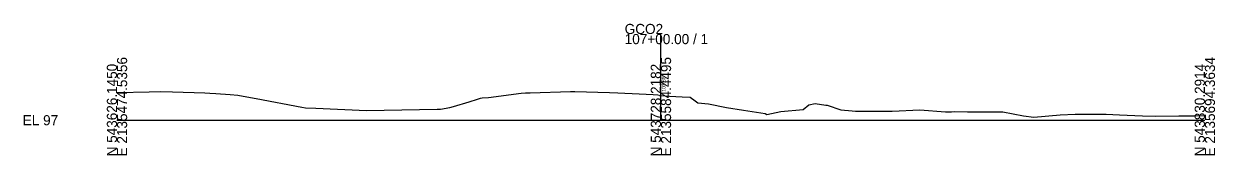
# Model space of a CAD drawing. Extents: x -14327 to 8886, y -10 to 39048.
# Drawn here: x 3974.3 to 4302.8, y 33990.3 to 34026.7 of the extents above; entities that cross this region are included whole.
import ezdxf

# ---------------------------------------------------------------- set-up
doc = ezdxf.new("R2010")
doc.units = 0
for name, color, linetype in [('RD_GPK_XS_Cell', 7, 'Continuous'), ('RD_XS_ExGround', 7, 'Continuous'), ('RD_XS_TX_Elev_EX', 7, 'Continuous')]:
    doc.layers.add(name, color=color, linetype=linetype)

msp = doc.modelspace()

# ---------------------------------------------------------------- linework, layer by layer
at = {"layer": 'RD_GPK_XS_Cell'}
for p, q in [((4150, 34000), (4150, 34023.85)), ((4000, 34000), (4150, 34000)), ((4150, 34000), (4300, 34000))]:
    msp.add_line(p, q, dxfattribs=at)
at = {"layer": 'RD_XS_ExGround'}
for p, q in [((4000, 34007.62), (4000.14, 34007.63)), ((4000.14, 34007.63), (4008.89, 34007.83)), ((4008.89, 34007.83), (4011.94, 34007.9)), ((4011.94, 34007.9), (4015.33, 34007.81)), ((4015.33, 34007.81), (4024.21, 34007.57)), ((4024.21, 34007.57), (4025.61, 34007.5)), ((4025.61, 34007.5), (4027.21, 34007.42)), ((4027.21, 34007.42), (4031.21, 34007.07)), ((4031.21, 34007.07), (4033.33, 34006.92)), ((4033.33, 34006.92), (4036.81, 34006.29)), ((4102.47, 34006.32), (4111.46, 34007.51)), ((4111.46, 34007.51), (4112.64, 34007.55)), ((4112.64, 34007.55), (4113.94, 34007.59)), ((4113.94, 34007.59), (4125.06, 34007.91)), ((4125.06, 34007.91), (4126.29, 34007.95)), ((4126.29, 34007.95), (4135.79, 34007.67)), ((4135.79, 34007.67), (4138.09, 34007.6)), ((4138.09, 34007.6), (4144.01, 34007.33)), ((4144.01, 34007.33), (4147.9, 34007.16)), ((4147.9, 34007.16), (4149.11, 34006.99)), ((4149.11, 34006.99), (4150, 34006.88)), ((4150, 34006.88), (4152.33, 34006.61)), ((4152.33, 34006.61), (4155.83, 34006.47)), ((4155.83, 34006.47), (4158.06, 34006.34)), ((4036.81, 34006.29), (4038.41, 34006.03)), ((4038.41, 34006.03), (4050.98, 34003.64)), ((4050.98, 34003.64), (4051.95, 34003.44)), ((4051.95, 34003.44), (4054.84, 34003.33)), ((4054.84, 34003.33), (4068.76, 34002.72)), ((4089.17, 34003.05), (4091.75, 34003.49)), ((4091.75, 34003.49), (4092.84, 34003.78)), ((4092.84, 34003.78), (4097.13, 34005.08)), ((4097.13, 34005.08), (4099.41, 34005.84)), ((4099.41, 34005.84), (4100.23, 34006.08)), ((4100.23, 34006.08), (4100.71, 34006.16)), ((4100.71, 34006.16), (4102.47, 34006.32)), ((4158.06, 34006.34), (4159.44, 34005.37)), ((4159.44, 34005.37), (4160.16, 34004.83)), ((4160.16, 34004.83), (4163.14, 34004.53)), ((4163.14, 34004.53), (4168.07, 34003.55)), ((4168.07, 34003.55), (4172.75, 34002.77)), ((4189.25, 34002.99), (4190.81, 34004.28)), ((4190.81, 34004.28), (4192.56, 34004.58)), ((4192.56, 34004.58), (4195.44, 34004.19)), ((4195.44, 34004.19), (4195.87, 34004.17)), ((4195.87, 34004.17), (4199.59, 34002.84)), ((4068.76, 34002.72), (4088.29, 34003.04)), ((4088.29, 34003.04), (4089.17, 34003.05)), ((4172.75, 34002.77), (4178.77, 34001.86)), ((4178.77, 34001.86), (4179.24, 34001.57)), ((4179.24, 34001.57), (4183.05, 34002.44)), ((4183.05, 34002.44), (4189.25, 34002.99)), ((4199.59, 34002.84), (4202.76, 34002.62)), ((4202.76, 34002.62), (4203.68, 34002.5)), ((4203.68, 34002.5), (4212.42, 34002.54)), ((4212.42, 34002.54), (4212.77, 34002.54)), ((4212.77, 34002.54), (4213.77, 34002.51)), ((4213.77, 34002.51), (4221.4, 34002.91)), ((4221.4, 34002.91), (4228.43, 34002.31)), ((4228.43, 34002.31), (4230.15, 34002.34)), ((4230.15, 34002.34), (4231.08, 34002.42)), ((4231.08, 34002.42), (4234.58, 34002.33)), ((4234.58, 34002.33), (4244.26, 34002.31)), ((4244.26, 34002.31), (4249.98, 34001.18)), ((4249.98, 34001.18), (4252.8, 34000.85)), ((4252.8, 34000.85), (4260.14, 34001.47)), ((4260.14, 34001.47), (4264.19, 34001.66)), ((4264.19, 34001.66), (4272.81, 34001.63)), ((4272.81, 34001.63), (4276.5, 34001.53)), ((4276.5, 34001.53), (4282.82, 34001.22)), ((4282.82, 34001.22), (4286.37, 34001.15)), ((4286.37, 34001.15), (4292.83, 34001.21)), ((4292.83, 34001.21), (4297.26, 34001.23)), ((4297.26, 34001.23), (4300, 34001.32))]:
    msp.add_line(p, q, dxfattribs=at)

# ---------------------------------------------------------------- texts
at = {"layer": 'RD_GPK_XS_Cell'}
for s, p in [('GCO2', (4140, 34023.85)), ('107+00.00 / 1', (4140, 34021.05)), ('EL 97', (3974, 33998.6))]:
    msp.add_text(s, height=2.8, dxfattribs=at).set_placement(p)
for s, p in [('E 2135474.5356', (4002.8, 33990)), ('E 2135584.4495', (4152.8, 33990)), ('E 2135694.3634', (4302.8, 33990)), ('N 543626.1450', (4000, 33990)), ('N 543728.2182', (4150, 33990)), ('N 543830.2914', (4300, 33990))]:
    msp.add_text(s, height=2.8, rotation=90, dxfattribs=at).set_placement(p)
at = {"layer": 'RD_XS_TX_Elev_EX'}
msp.add_text('103.88', height=1, rotation=90, dxfattribs=at).set_placement((4151.25, 34007.88))

doc.saveas('drawing.dxf')
